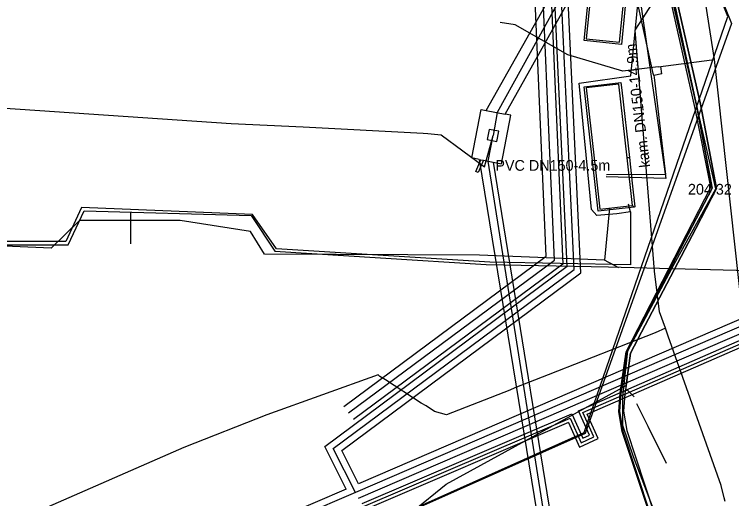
# Model space of a CAD drawing. Extents: x -600309 to -598967, y -1161267 to -1160292.
# Drawn here: x -599370.7 to -599317.2, y -1161217.9 to -1161181.8 of the extents above; entities that cross this region are included whole.
import ezdxf

# ---------------------------------------------------------------- set-up
doc = ezdxf.new("R2010")
doc.units = 0
for name, color, linetype in [('Vrstva 10', 7, 'Continuous'), ('Vrstva 12', 7, 'Continuous'), ('Vrstva 13', 7, 'Continuous'), ('Vrstva 19', 7, 'Continuous'), ('Vrstva 25', 7, 'Continuous'), ('Vrstva 26', 7, 'Continuous'), ('Vrstva 29', 7, 'Continuous'), ('Vrstva 3', 7, 'Continuous'), ('Vrstva 30', 7, 'Continuous'), ('Vrstva 42', 7, 'Continuous'), ('Vrstva 52', 7, 'Continuous'), ('Vrstva 55', 7, 'Continuous'), ('Vrstva 58', 7, 'Continuous'), ('Vrstva 9', 7, 'Continuous')]:
    doc.layers.add(name, color=color, linetype=linetype)

msp = doc.modelspace()

# ---------------------------------------------------------------- linework, layer by layer
at = {"layer": 'Vrstva 10'}
for points in [[(-599335.52, -1161188.99), (-599328.09, -1161175.82)], [(-599334.12, -1161189.26), (-599326.79, -1161176.18)], [(-599336.05, -1161192.64), (-599336.59, -1161192.53), (-599335.89, -1161188.92), (-599335.52, -1161188.99)], [(-599335.52, -1161188.99), (-599334.12, -1161189.26)], [(-599335, -1161192.84), (-599334.38, -1161192.96), (-599333.68, -1161189.35), (-599334.12, -1161189.26)], [(-599335.44, -1161191.15), (-599334.72, -1161191.29), (-599334.58, -1161190.54), (-599335.3, -1161190.4), (-599335.44, -1161191.15)], [(-599335.73, -1161192.7), (-599336.11, -1161193.61), (-599336.29, -1161193.53), (-599335.93, -1161192.66)], [(-599336.05, -1161192.64), (-599330.39, -1161227.32)], [(-599336.05, -1161192.64), (-599335.93, -1161192.66)], [(-599335.93, -1161192.66), (-599335.73, -1161192.7)], [(-599335.73, -1161192.7), (-599335, -1161192.84)], [(-599335, -1161192.84), (-599329.47, -1161226.94)]]:
    msp.add_lwpolyline(points, dxfattribs=at)
at = {"layer": 'Vrstva 12'}
for points in [[(-599261.28, -1161140.14), (-599263.08, -1161140.36), (-599325.43, -1161172.22), (-599326.65, -1161173.48), (-599327.46, -1161176), (-599334.7, -1161189.15), (-599335.01, -1161190.85)], [(-599373.89, -1161188.43), (-599371.71, -1161188.8), (-599354.52, -1161189.96), (-599349.15, -1161190.22), (-599340.23, -1161190.67), (-599339.87, -1161190.7)], [(-599339.87, -1161190.7), (-599338.89, -1161190.8), (-599335.65, -1161193.18), (-599335.01, -1161190.85)], [(-599385.6, -1161254.99), (-599383.62, -1161254.12), (-599332.78, -1161230.17), (-599329.33, -1161228.72), (-599329.94, -1161227.1), (-599335.37, -1161192.76), (-599335.01, -1161190.85)]]:
    msp.add_lwpolyline(points, dxfattribs=at)
at = {"layer": 'Vrstva 13'}
for p, q in [((-599323.08, -1161186.23), (-599324.59, -1161179.31)), ((-599333.36, -1161182.62), (-599334.47, -1161182.45)), ((-599329.44, -1161184.85), (-599333.36, -1161182.62)), ((-599325.33, -1161186.06), (-599329.44, -1161184.85)), ((-599322.72, -1161185.74), (-599318.71, -1161185.23)), ((-599322.72, -1161185.74), (-599325.33, -1161186.06)), ((-599322.441, -1161186.267), (-599322.52, -1161185.715)), ((-599323.04, -1161186.378), (-599323.08, -1161186.23)), ((-599322.441, -1161186.267), (-599323.04, -1161186.378)), ((-599323.04, -1161186.378), (-599323.01, -1161186.54)), ((-599323.01, -1161186.54), (-599322.16, -1161193.75)), ((-599322.16, -1161193.75), (-599326.57, -1161193.78))]:
    msp.add_line(p, q, dxfattribs=at)
msp.add_lwpolyline([(-599323.681, -1161152.349), (-599318.53, -1161185.207), (-599314.01, -1161226.23), (-599310.972, -1161234.182)], dxfattribs=at)
at = {"layer": 'Vrstva 19'}
for points in [[(-599317.71, -1161218.122), (-599317.785, -1161217.833), (-599318.02, -1161216.93), (-599321.97, -1161205.79), (-599322.17, -1161205.2), (-599322.62, -1161203.99), (-599322.98, -1161200.97), (-599324.43, -1161183.01), (-599319.65, -1161175.61), (-599319.22, -1161175.05), (-599318.88, -1161174.62), (-599318.2, -1161173.77), (-599318.4, -1161172.3), (-599318.421, -1161172.099), (-599318.714, -1161169.316), (-599319.43, -1161157.44), (-599319.42, -1161157.24), (-599318.89, -1161146.52), (-599318.78, -1161144.09), (-599318.74, -1161143.24), (-599318.69, -1161142.59), (-599318.675, -1161142.391), (-599318.27, -1161137.08)], [(-599322.17, -1161205.2), (-599322.93, -1161205.55), (-599330.91, -1161208.67), (-599333.385, -1161209.657), (-599333.77, -1161209.81), (-599338.47, -1161211.65), (-599339.38, -1161211.4), (-599339.99, -1161210.99)], [(-599343.44, -1161208.8), (-599343.53, -1161208.74), (-599343.57, -1161208.68), (-599351.87, -1161211.65), (-599358.06, -1161214.08), (-599369.01, -1161218.88), (-599369.29, -1161220.12), (-599372.511, -1161221.552)], [(-599339.99, -1161210.99), (-599340.36, -1161210.8), (-599343.03, -1161209.05), (-599343.44, -1161208.8)]]:
    msp.add_lwpolyline(points, dxfattribs=at)
at = {"layer": 'Vrstva 25'}
msp.add_lwpolyline([(-599345.772, -1161211.513), (-599330.43, -1161200.138), (-599331.654, -1161172.112), (-599334.658, -1161172.236), (-599334.914, -1161166.369), (-599331.911, -1161166.257), (-599331.964, -1161164.494)], dxfattribs=at)
at = {"layer": 'Vrstva 26'}
for points in [[(-599346.129, -1161211.031), (-599331.043, -1161199.846), (-599332.228, -1161172.736), (-599335.232, -1161172.86), (-599335.54, -1161165.791), (-599332.529, -1161165.68), (-599332.564, -1161164.511)], [(-599331.365, -1161164.476), (-599331.294, -1161166.835), (-599334.288, -1161166.946), (-599334.085, -1161171.612), (-599331.081, -1161171.488), (-599329.816, -1161200.431), (-599345.414, -1161211.995)]]:
    msp.add_lwpolyline(points, dxfattribs=at)
at = {"layer": 'Vrstva 29'}
for p, q in [((-599309.89, -1161202.181), (-599345.272, -1161217.442)), ((-599344.672, -1161218.498), (-599329.268, -1161211.913)), ((-599345.272, -1161217.442), (-599361.346, -1161224.309))]:
    msp.add_line(p, q, dxfattribs=at)
for points in [[(-599345.272, -1161217.442), (-599346.923, -1161214.165), (-599328.977, -1161200.839), (-599330.39, -1161170.613)], [(-599328.318, -1161211.488), (-599309.39, -1161203.24), (-599310.258, -1161200.83)], [(-599329.268, -1161211.913), (-599328.452, -1161213.739), (-599327.506, -1161213.306), (-599328.318, -1161211.488)]]:
    msp.add_lwpolyline(points, dxfattribs=at)
at = {"layer": 'Vrstva 3'}
for points in [[(-599325.22, -1161181.75), (-599325.45, -1161184.07), (-599328.22, -1161183.78), (-599327.9, -1161180.56), (-599327.74, -1161180.49), (-599328.07, -1161183.66), (-599325.6, -1161183.9), (-599324.97, -1161177.8), (-599325.32, -1161177.77), (-599326.29, -1161177.67), (-599327.01, -1161177.6), (-599327.07, -1161177.46), (-599324.81, -1161177.69)], [(-599328.22, -1161187.22), (-599325.48, -1161186.91), (-599325.42, -1161187.47), (-599324.85, -1161192.5), (-599325.01, -1161192.53), (-599325.64, -1161187.04), (-599328.08, -1161187.31), (-599327.38, -1161193.42), (-599327.28, -1161194.34), (-599327.05, -1161196.35), (-599324.61, -1161196.08), (-599324.5, -1161196.19), (-599327.19, -1161196.49), (-599327.38, -1161194.72)], [(-599324.85, -1161192.5), (-599324.64, -1161194.41), (-599324.45, -1161196.18), (-599324.5, -1161196.19), (-599324.61, -1161196.08), (-599325.01, -1161192.53)]]:
    msp.add_lwpolyline(points, close=True, dxfattribs=at)
at = {"layer": 'Vrstva 30'}
for p, q in [((-599310.088, -1161201.722), (-599345.037, -1161216.796)), ((-599309.692, -1161202.64), (-599345.074, -1161217.901)), ((-599344.77, -1161218.268), (-599329.14, -1161211.587)), ((-599329.396, -1161212.239), (-599344.573, -1161218.728)), ((-599345.958, -1161217.192), (-599361.087, -1161223.655))]:
    msp.add_line(p, q, dxfattribs=at)
for points in [[(-599345.037, -1161216.796), (-599346.287, -1161214.316), (-599328.465, -1161201.082), (-599329.914, -1161170.094)], [(-599345.958, -1161217.192), (-599347.559, -1161214.014), (-599329.489, -1161200.596), (-599330.867, -1161171.132)], [(-599328.649, -1161211.36), (-599309.705, -1161203.104), (-599310.585, -1161200.66)], [(-599327.987, -1161211.616), (-599309.075, -1161203.376), (-599309.931, -1161201)], [(-599329.396, -1161212.239), (-599328.577, -1161214.071), (-599327.177, -1161213.43), (-599327.987, -1161211.616)], [(-599329.14, -1161211.587), (-599328.327, -1161213.407), (-599327.835, -1161213.182), (-599328.649, -1161211.36)]]:
    msp.add_lwpolyline(points, dxfattribs=at)
at = {"layer": 'Vrstva 42'}
for p, q in [((-599324.75, -1161186.42), (-599323.94, -1161178.27)), ((-599328.59, -1161186.96), (-599324.75, -1161186.42)), ((-599327.67, -1161196.37), (-599328.59, -1161186.96)), ((-599324.78, -1161196.55), (-599324.91, -1161195.98)), ((-599365.67, -1161196.22), (-599366.85, -1161198.75)), ((-599352.93, -1161196.73), (-599365.67, -1161196.22)), ((-599327.28, -1161196.81), (-599327.67, -1161196.37)), ((-599325.78, -1161196.7), (-599327.28, -1161196.81)), ((-599324.78, -1161196.55), (-599325.78, -1161196.7)), ((-599324.78, -1161196.55), (-599324.78, -1161200.49)), ((-599351.14, -1161199.29), (-599352.93, -1161196.73)), ((-599366.85, -1161198.75), (-599381.69, -1161198.78)), ((-599335.26, -1161200.29), (-599351.14, -1161199.29)), ((-599324.78, -1161200.49), (-599335.26, -1161200.29))]:
    msp.add_line(p, q, dxfattribs=at)
for points in [[(-599389.208, -1161159.156), (-599361.046, -1161145.391), (-599360.094, -1161145.357), (-599352.924, -1161159.135), (-599352.564, -1161160.051), (-599352.127, -1161159.855), (-599331.85, -1161150.882), (-599330.47, -1161150.304), (-599328.918, -1161150.692), (-599327.914, -1161152.126), (-599327.464, -1161153.252), (-599327.074, -1161154.891), (-599323.157, -1161172.035), (-599322.977, -1161173.5), (-599319.555, -1161188.526), (-599318.363, -1161194.813), (-599319.912, -1161197.775), (-599324.77, -1161207.072), (-599325.092, -1161209.468), (-599325.196, -1161210.096), (-599325.279, -1161211.383), (-599325.054, -1161212.814), (-599323.019, -1161218.93)], [(-599341.004, -1161218.864), (-599338.515, -1161216.814), (-599325.587, -1161209.739), (-599325.092, -1161209.468), (-599324.77, -1161207.072), (-599319.912, -1161197.775), (-599318.363, -1161194.813), (-599319.555, -1161188.526), (-599322.977, -1161173.5), (-599323.157, -1161172.035), (-599327.074, -1161154.891), (-599327.464, -1161153.252), (-599327.914, -1161152.126), (-599328.918, -1161150.692), (-599330.47, -1161150.304), (-599331.85, -1161150.882), (-599352.127, -1161159.855), (-599352.564, -1161160.051), (-599352.924, -1161159.135), (-599360.094, -1161145.357), (-599361.046, -1161145.391), (-599389.208, -1161159.156)], [(-599341.004, -1161218.864), (-599338.515, -1161216.814), (-599325.587, -1161209.739), (-599325.092, -1161209.468), (-599324.77, -1161207.072), (-599319.912, -1161197.775), (-599318.363, -1161194.813), (-599319.555, -1161188.526), (-599322.977, -1161173.5), (-599323.157, -1161172.035), (-599327.074, -1161154.891), (-599327.464, -1161153.252), (-599327.914, -1161152.126), (-599328.918, -1161150.692), (-599330.47, -1161150.304), (-599331.85, -1161150.882), (-599352.127, -1161159.855), (-599352.564, -1161160.051), (-599352.924, -1161159.135), (-599360.094, -1161145.357), (-599361.046, -1161145.391), (-599389.208, -1161159.156)], [(-599323.365, -1161219.02), (-599325.388, -1161212.901), (-599325.631, -1161211.448), (-599325.539, -1161210.013), (-599325.094, -1161206.966), (-599318.79, -1161194.691), (-599319.959, -1161188.843), (-599323.531, -1161172.973), (-599323.763, -1161172.117), (-599327.375, -1161155.044), (-599327.766, -1161153.245), (-599328.216, -1161152.259), (-599329.159, -1161151.185), (-599330.377, -1161150.881), (-599331.683, -1161151.214), (-599352.646, -1161160.555), (-599360.3, -1161145.796), (-599360.885, -1161145.796), (-599388.98, -1161159.562), (-599394.077, -1161161.964), (-599406.462, -1161167.359), (-599407.865, -1161167.911), (-599431.904, -1161178.088)], [(-599389.078, -1161159.426), (-599360.972, -1161145.689), (-599360.272, -1161145.663), (-599353.166, -1161159.321), (-599352.722, -1161160.481), (-599352.183, -1161160.209), (-599331.728, -1161151.156), (-599330.316, -1161150.796), (-599329.104, -1161151.136), (-599328.15, -1161152.25), (-599327.71, -1161153.28), (-599327.3, -1161155.01), (-599323.709, -1161172.12), (-599323.269, -1161173.566), (-599319.849, -1161188.588), (-599318.677, -1161194.767), (-599320.177, -1161197.637), (-599325.06, -1161206.98), (-599325.389, -1161209.502), (-599325.494, -1161210.058), (-599325.581, -1161211.397), (-599325.346, -1161212.886), (-599323.301, -1161219.03)], [(-599389.078, -1161159.426), (-599360.972, -1161145.689), (-599360.272, -1161145.663), (-599353.166, -1161159.321), (-599352.722, -1161160.481), (-599352.183, -1161160.209), (-599331.728, -1161151.156), (-599330.316, -1161150.796), (-599329.104, -1161151.136), (-599328.15, -1161152.25), (-599327.71, -1161153.28), (-599327.3, -1161155.01), (-599323.709, -1161172.12), (-599323.269, -1161173.566), (-599319.849, -1161188.588), (-599318.677, -1161194.767), (-599320.177, -1161197.637), (-599325.06, -1161206.98), (-599325.389, -1161209.502), (-599325.494, -1161210.058), (-599325.581, -1161211.397), (-599325.346, -1161212.886), (-599323.301, -1161219.03)], [(-599327.69, -1161155.115), (-599327.3, -1161155.01), (-599327.71, -1161153.28), (-599328.15, -1161152.25), (-599329.1, -1161150.94), (-599330.316, -1161150.796), (-599330.799, -1161150.722), (-599330.47, -1161150.304), (-599328.918, -1161150.692), (-599327.914, -1161152.126), (-599327.464, -1161153.252), (-599327.074, -1161154.891), (-599323.157, -1161172.035), (-599322.859, -1161173.395), (-599322.977, -1161173.5), (-599319.555, -1161188.526), (-599318.363, -1161194.813), (-599319.912, -1161197.775), (-599324.77, -1161207.072), (-599325.092, -1161209.468), (-599325.196, -1161210.096), (-599325.279, -1161211.383), (-599325.054, -1161212.814), (-599323.019, -1161218.93)], [(-599327.69, -1161155.115), (-599327.3, -1161155.01), (-599327.71, -1161153.28), (-599328.15, -1161152.25), (-599329.1, -1161150.94), (-599330.316, -1161150.796), (-599330.798, -1161150.721), (-599330.47, -1161150.304), (-599328.918, -1161150.692), (-599327.914, -1161152.126), (-599327.464, -1161153.252), (-599327.074, -1161154.891), (-599323.157, -1161172.035), (-599322.977, -1161173.5), (-599319.555, -1161188.526), (-599318.363, -1161194.813), (-599319.912, -1161197.775), (-599324.77, -1161207.072), (-599325.092, -1161209.468), (-599325.196, -1161210.096), (-599325.279, -1161211.383), (-599325.054, -1161212.814), (-599323.019, -1161218.93)], [(-599281.041, -1161229.89), (-599287.207, -1161230.27), (-599293.124, -1161230.908), (-599298.438, -1161232.214), (-599302.746, -1161233.644), (-599307.373, -1161234.915), (-599315.171, -1161236.703), (-599315.94, -1161236.879), (-599316.43, -1161236.823), (-599318.049, -1161232.676), (-599319.24, -1161229.755), (-599321.806, -1161222.976), (-599323.301, -1161219.03), (-599325.346, -1161212.886), (-599325.581, -1161211.397), (-599325.494, -1161210.058), (-599325.389, -1161209.502), (-599325.06, -1161206.98), (-599320.177, -1161197.637), (-599318.677, -1161194.767), (-599319.849, -1161188.588), (-599323.269, -1161173.566), (-599323.242, -1161172.673), (-599317.762, -1161171.228)], [(-599317.762, -1161171.228), (-599323.242, -1161172.673), (-599323.269, -1161173.566), (-599319.849, -1161188.588), (-599318.677, -1161194.767), (-599320.177, -1161197.637), (-599325.06, -1161206.98), (-599325.389, -1161209.502), (-599325.494, -1161210.058), (-599325.581, -1161211.397), (-599325.346, -1161212.886), (-599323.301, -1161219.03), (-599321.806, -1161222.976), (-599319.24, -1161229.755), (-599318.049, -1161232.676), (-599316.43, -1161236.823), (-599315.94, -1161236.879), (-599315.171, -1161236.703), (-599307.373, -1161234.915), (-599302.746, -1161233.644), (-599298.438, -1161232.214), (-599293.124, -1161230.908), (-599287.207, -1161230.27), (-599281.041, -1161229.89)], [(-599354.35, -1161224.035), (-599353.87, -1161223.93), (-599350.98, -1161224.32), (-599350.984, -1161224.313), (-599341.004, -1161218.864), (-599338.515, -1161216.814), (-599325.587, -1161209.739), (-599325.092, -1161209.468), (-599325.196, -1161210.096), (-599325.279, -1161211.383), (-599325.054, -1161212.814), (-599323.019, -1161218.93), (-599321.517, -1161222.89), (-599318.96, -1161229.645), (-599317.747, -1161232.635), (-599316.216, -1161236.545), (-599315.956, -1161236.575), (-599315.252, -1161236.429), (-599307.447, -1161234.625), (-599302.834, -1161233.356), (-599298.522, -1161231.926), (-599293.176, -1161230.612), (-599287.233, -1161229.97), (-599281.039, -1161229.59)], [(-599354.35, -1161224.035), (-599353.87, -1161223.93), (-599350.98, -1161224.32), (-599350.984, -1161224.313), (-599341.004, -1161218.864), (-599338.515, -1161216.814), (-599325.587, -1161209.739), (-599325.092, -1161209.468), (-599325.196, -1161210.096), (-599325.279, -1161211.383), (-599325.054, -1161212.814), (-599323.019, -1161218.93), (-599321.517, -1161222.89), (-599318.96, -1161229.645), (-599317.747, -1161232.635), (-599316.216, -1161236.545), (-599315.956, -1161236.575), (-599315.252, -1161236.429), (-599307.447, -1161234.625), (-599302.834, -1161233.356), (-599298.522, -1161231.926), (-599293.176, -1161230.612), (-599287.233, -1161229.97), (-599281.039, -1161229.59)], [(-599354.35, -1161224.035), (-599353.87, -1161223.93), (-599350.98, -1161224.32), (-599350.984, -1161224.313), (-599341.004, -1161218.864), (-599338.515, -1161216.814), (-599325.587, -1161209.739), (-599325.092, -1161209.468), (-599325.196, -1161210.096), (-599325.279, -1161211.383), (-599325.054, -1161212.814), (-599323.019, -1161218.93), (-599321.517, -1161222.89), (-599318.96, -1161229.645), (-599317.747, -1161232.635), (-599316.216, -1161236.545), (-599315.956, -1161236.575), (-599315.252, -1161236.429), (-599307.447, -1161234.625), (-599302.834, -1161233.356), (-599298.522, -1161231.926), (-599293.176, -1161230.612), (-599287.233, -1161229.97), (-599281.039, -1161229.59)], [(-599324.494, -1161210.318), (-599324.993, -1161209.83), (-599325.482, -1161209.987), (-599325.494, -1161210.058), (-599325.581, -1161211.397), (-599325.346, -1161212.886), (-599323.301, -1161219.03), (-599321.806, -1161222.976), (-599319.24, -1161229.755), (-599318.049, -1161232.676), (-599316.43, -1161236.823), (-599315.94, -1161236.879), (-599315.171, -1161236.703), (-599307.373, -1161234.915), (-599302.746, -1161233.644), (-599298.438, -1161232.214), (-599293.124, -1161230.908), (-599287.207, -1161230.27), (-599281.041, -1161229.89)], [(-599324.494, -1161210.318), (-599324.993, -1161209.83), (-599325.482, -1161209.987), (-599325.494, -1161210.058), (-599325.581, -1161211.397), (-599325.346, -1161212.886), (-599323.301, -1161219.03), (-599321.806, -1161222.976), (-599319.24, -1161229.755), (-599318.049, -1161232.676), (-599316.43, -1161236.823), (-599315.94, -1161236.879), (-599315.171, -1161236.703), (-599307.373, -1161234.915), (-599302.746, -1161233.644), (-599298.438, -1161232.214), (-599293.124, -1161230.908), (-599287.207, -1161230.27), (-599281.041, -1161229.89)], [(-599324.329, -1161210.812), (-599323.472, -1161212.512), (-599322.117, -1161215.261)]]:
    msp.add_lwpolyline(points, dxfattribs=at)
at = {"layer": 'Vrstva 52'}
msp.add_lwpolyline([(-599443.556, -1161267.031), (-599429.25, -1161260.28), (-599403.97, -1161248.61), (-599379.15, -1161236.86), (-599353.76, -1161224.39), (-599328.21, -1161212.98), (-599317.52, -1161181.99), (-599328.8, -1161153.56), (-599345.285, -1161119.772), (-599395.536, -1161081.384), (-599430.76, -1161091.53)], dxfattribs=at)
at = {"layer": 'Vrstva 55'}
for p, q in [((-599366.68, -1161199), (-599365.49, -1161196.47)), ((-599365.49, -1161196.47), (-599353.04, -1161196.81)), ((-599362.02, -1161196.565), (-599362.02, -1161198.92)), ((-599353.04, -1161196.81), (-599351.27, -1161199.48)), ((-599381.85, -1161199.01), (-599366.68, -1161199)), ((-599351.27, -1161199.48), (-599335.52, -1161200.47)), ((-599335.52, -1161200.47), (-599326.42, -1161200.63)), ((-599326.42, -1161200.63), (-599313.13, -1161200.99))]:
    msp.add_line(p, q, dxfattribs=at)
at = {"layer": 'Vrstva 58'}
for p in [(-599326.34, -1161196.24), (-599325.63, -1161200.71)]:
    msp.add_line(p, (-599326.7, -1161200.14), dxfattribs=at)
for points in [[(-599430.967, -1161091.647), (-599395.423, -1161081.797), (-599342.739, -1161124.011), (-599328.906, -1161153.63), (-599317.253, -1161182.504), (-599328.159, -1161213.041), (-599353.818, -1161224.464), (-599379.19, -1161236.921), (-599403.873, -1161248.573), (-599429.072, -1161260.169), (-599443.589, -1161267.031)], [(-599316.074, -1161236.943), (-599324.547, -1161214.793), (-599325.34, -1161212.445), (-599325.34, -1161210.319), (-599324.969, -1161206.885), (-599321.509, -1161200.428), (-599318.402, -1161194.831), (-599319.746, -1161188.969), (-599322.303, -1161177.091), (-599324.859, -1161165.499), (-599327.107, -1161155.23), (-599327.724, -1161153.137), (-599328.142, -1161152.079), (-599329.09, -1161150.867), (-599330.456, -1161150.69), (-599331.867, -1161150.955), (-599352.582, -1161160.232), (-599360.074, -1161145.578), (-599360.912, -1161145.49), (-599383.654, -1161156.596), (-599410.099, -1161168.695), (-599441.171, -1161181.829)], [(-599326.7, -1161200.14), (-599336.02, -1161199.78), (-599352.05, -1161199.69), (-599353.09, -1161198), (-599358.33, -1161197.19), (-599365.84, -1161197.18), (-599367.94, -1161199.24), (-599380.64, -1161198.69), (-599381.46, -1161197.73)]]:
    msp.add_lwpolyline(points, dxfattribs=at)
at = {"layer": 'Vrstva 9'}
for p, q in [((-599324.27, -1161179.29), (-599322.14, -1161194.06)), ((-599322.14, -1161194.06), (-599326.589, -1161193.926))]:
    msp.add_line(p, q, dxfattribs=at)

# ---------------------------------------------------------------- texts
at = {"layer": 'Vrstva 12'}
for s, rotation, p in [('kam. DN150-14.9m', 96.6225, (-599323.299, -1161193.192)), ('PVC DN150-4.5m', 0.0335, (-599334.839, -1161193.484))]:
    msp.add_text(s, height=0.8, rotation=rotation, dxfattribs=at).set_placement(p)
msp.add_text('204.32', height=0.8, dxfattribs=at).set_placement((-599320.49, -1161195.258))

doc.saveas('drawing.dxf')
